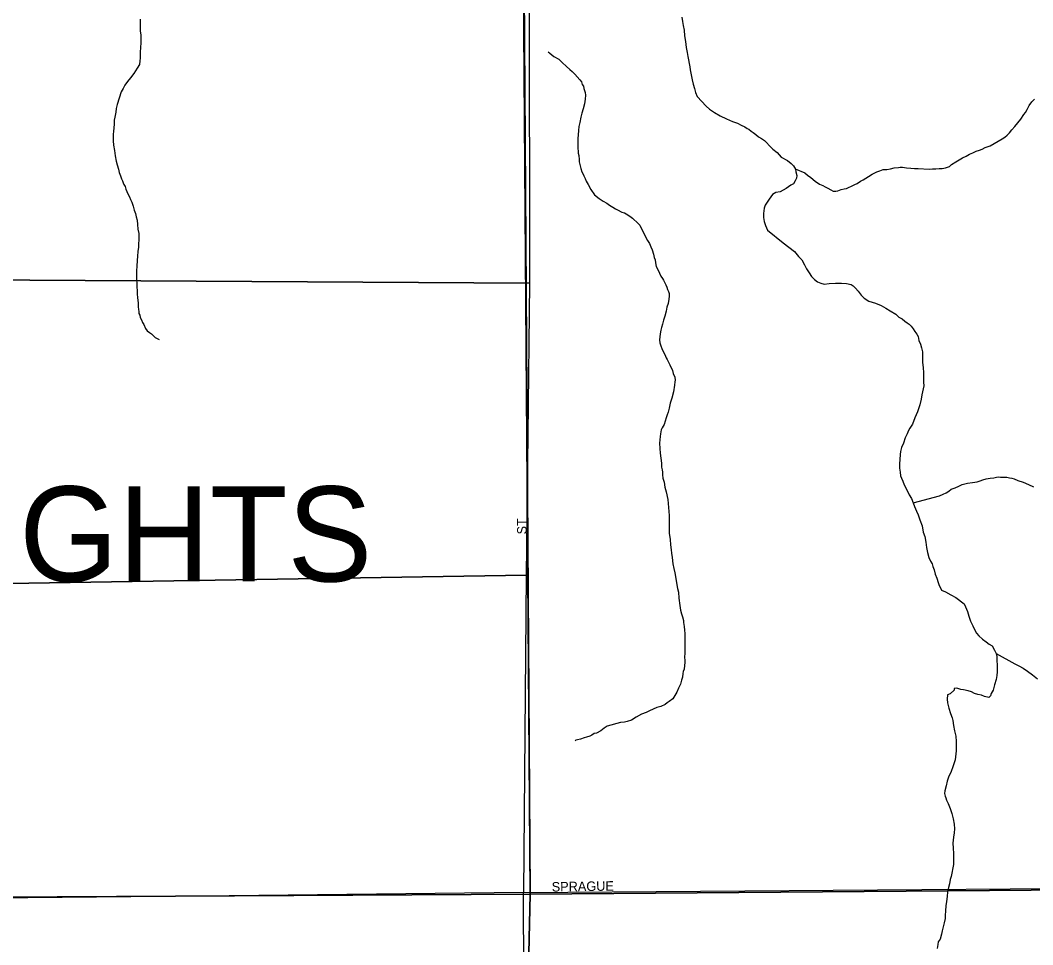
# Model space of a CAD drawing. Extents: x 2010165 to 2382125, y 1060529 to 1407316.
# Drawn here: x 2162213 to 2167540, y 1221171 to 1226033 of the extents above; entities that cross this region are included whole.
import ezdxf

# ---------------------------------------------------------------- set-up
doc = ezdxf.new("R2010")
doc.units = 0
for name, color, linetype in [('GM_X_City_Street', 7, 'Continuous'), ('GM_X_City_Street_Text', 7, 'Continuous'), ('GM_X_Corporation', 7, 'Continuous'), ('GM_X_Corporation_Text', 7, 'Continuous'), ('GM_X_Minor_River', 7, 'Continuous'), ('GM_X_Section', 7, 'Continuous')]:
    doc.layers.add(name, color=color, linetype=linetype)

msp = doc.modelspace()

# ---------------------------------------------------------------- linework, layer by layer
at = {"layer": 'GM_X_City_Street'}
for points in [[(2164863.3, 1225984.1), (2164863.3, 1225984.3), (2164865.3, 1226193.2)], [(2164895.8, 1221436.7), (2164863.3, 1225984.1)], [(2164895.8, 1221436.7), (2167972.5, 1221461.7), (2171855.8, 1221513)], [(2161126.2, 1221415.7), (2164895.8, 1221436.7)], [(2164931.2, 1207965.8), (2164930.1, 1208081.5), (2164898.5, 1211429), (2164897.7, 1211462), (2164844.7, 1216037.6), (2164832.8, 1218637), (2164895.8, 1221436.7)]]:
    msp.add_lwpolyline(points, dxfattribs=at)
at = {"layer": 'GM_X_Corporation'}
for points in [[(2149217.1, 1235433.5), (2156094.2, 1235245.1), (2159318.5, 1235161.2), (2159311.5, 1234511.5), (2159970.3, 1234508.7), (2159969.5, 1235068), (2161895.7, 1235054.5), (2161896.7, 1235110.7), (2162279.3, 1235096.3), (2164882.7, 1235033.3), (2164875.3, 1234098.1), (2164856.6, 1230310.2), (2164860.7, 1229597), (2164861.8, 1228775.5), (2164865.3, 1226193.1), (2164895.8, 1221436.7), (2160539.4, 1221412.4), (2159035.7, 1221398.8), (2155838.4, 1221371.7), (2155059.4, 1221364.3), (2154189.1, 1221338.2), (2153786.8, 1221330), (2153236.4, 1221311.5), (2152701.8, 1221309.3)], [(2167972.5, 1221461.7), (2164895.8, 1221436.7), (2164865.3, 1226193.1), (2164861.8, 1228775.5), (2169472.9, 1228781.9)], [(2164832.8, 1218637), (2164895.8, 1221436.7), (2167972.5, 1221461.7), (2171855.8, 1221513), (2173437.5, 1221527.9), (2173689.6, 1221543), (2173848.3, 1221581.8), (2177029.6, 1221591.6), (2178406.5, 1221597), (2181920.6, 1221614.8), (2182220.8, 1221647.5), (2183139.3, 1221656.4), (2185661.2, 1221692.3), (2186878.7, 1221701), (2186923.4, 1220744.1)], [(2147423.5, 1218928.8), (2147426.3, 1221246.2), (2151804.7, 1221311.6), (2152701.8, 1221309.3), (2153236.4, 1221311.5), (2153786.8, 1221330), (2154189.1, 1221338.2), (2155059.4, 1221364.3), (2155838.4, 1221371.7), (2159035.7, 1221398.8), (2160539.4, 1221412.4), (2164895.8, 1221436.7), (2164832.8, 1218637)]]:
    msp.add_lwpolyline(points, dxfattribs=at)
at = {"layer": 'GM_X_Minor_River'}
for points in [[(2162843.9, 1226038.6), (2162844, 1226026.5), (2162844.2, 1226014.5), (2162844.4, 1225996.4), (2162844.7, 1225976.4), (2162846.9, 1225956.3), (2162847.1, 1225942.3), (2162847.3, 1225926.2), (2162847.5, 1225914.2)], [(2165694.7, 1226049.4), (2165697, 1226027.3), (2165701.3, 1226005.3), (2165705.6, 1225981.3), (2165708, 1225951.2), (2165712.4, 1225921.2), (2165716.9, 1225889.1), (2165721.2, 1225863.1), (2165725.5, 1225843.1), (2165729.7, 1225825.1), (2165732, 1225805), (2165736.2, 1225789), (2165738.4, 1225773), (2165740.7, 1225755), (2165744.9, 1225737), (2165749.1, 1225719), (2165753.4, 1225696.9), (2165759.7, 1225674.9), (2165766, 1225652.9), (2165774.3, 1225633), (2165821.1, 1225581.4), (2165839.3, 1225565.6), (2165865.6, 1225547.8), (2165895.9, 1225530.1), (2165928.1, 1225514.5), (2165960.4, 1225500.8), (2165986.5, 1225491.1), (2166006.7, 1225481.3), (2166024.8, 1225473.5), (2166037, 1225463.6), (2166047, 1225459.8), (2166059.2, 1225449.9), (2166069.3, 1225442), (2166083.5, 1225432.1), (2166097.6, 1225420.2), (2166113.8, 1225410.4), (2166128, 1225400.6), (2166138.1, 1225392.6), (2166156.4, 1225370.8), (2166172.6, 1225354.9), (2166194.9, 1225337.2), (2166217.3, 1225313.4), (2166249.5, 1225295.7), (2166269.8, 1225279.9), (2166282, 1225268)], [(2162847.5, 1225914.2), (2162845.8, 1225890.1), (2162844.1, 1225866), (2162844.4, 1225845.9), (2162844.5, 1225833.9), (2162842.7, 1225819.8), (2162841, 1225799.8), (2162829.2, 1225781.6), (2162811.5, 1225753.2), (2162793.8, 1225730.9), (2162778, 1225710.7), (2162764.2, 1225692.5), (2162754.5, 1225674.3), (2162744.7, 1225656.1), (2162723.5, 1225589.6), (2162717.8, 1225569.5), (2162716, 1225549.4), (2162710.3, 1225523.3), (2162706.6, 1225507.2), (2162706.8, 1225487.1), (2162705.1, 1225467), (2162703.3, 1225448.9), (2162701.5, 1225434.9), (2162701.7, 1225418.8), (2162702, 1225398.8), (2162704.3, 1225376.7), (2162708.6, 1225348.7), (2162713, 1225320.6), (2162717.4, 1225292.6), (2162723.6, 1225272.6), (2162729.9, 1225250.6), (2162734.2, 1225232.6), (2162740.4, 1225214.6), (2162746.6, 1225198.7), (2162750.8, 1225188.7), (2162754.9, 1225178.7), (2162759.1, 1225168.7), (2162765.2, 1225158.8), (2162769.4, 1225144.8), (2162779.7, 1225120.8), (2162787.9, 1225104.9), (2162794.1, 1225090.9), (2162800.3, 1225076.9), (2162806.6, 1225054.9), (2162812.9, 1225034.9), (2162819.1, 1225017), (2162823.4, 1224998.9), (2162827.6, 1224980.9), (2162829.9, 1224958.9), (2162832.2, 1224934.8), (2162836.6, 1224910.8), (2162836.8, 1224894.8), (2162837, 1224876.7), (2162835.2, 1224858.6), (2162835.5, 1224840.6), (2162831.8, 1224816.5), (2162830.1, 1224792.4), (2162828.4, 1224770.3), (2162826.8, 1224740.1), (2162825.1, 1224716.1), (2162825.4, 1224692), (2162825.7, 1224671.9), (2162826, 1224647.8), (2162828.7, 1224593.7), (2162830.9, 1224573.7), (2162833.3, 1224547.6), (2162833.6, 1224525.5), (2162835.8, 1224511.5), (2162837.9, 1224501.5), (2162838, 1224491.5), (2162842.2, 1224481.5), (2162844.3, 1224469.5), (2162850.5, 1224457.5), (2162856.7, 1224443.6), (2162862.8, 1224433.6), (2162873.1, 1224411.7), (2162881.3, 1224399.7), (2162893.4, 1224391.8), (2162903.5, 1224383.9), (2162913.7, 1224374), (2162923.8, 1224364.1), (2162933.9, 1224360.2), (2162944, 1224354.3)], [(2164991.2, 1225867.8), (2165000, 1225860.3), (2165020.2, 1225842.5), (2165046.5, 1225828.7), (2165064.7, 1225810.9), (2165087.1, 1225789.1), (2165105.3, 1225773.3), (2165117.4, 1225763.4), (2165131.7, 1225749.5), (2165158.1, 1225719.8), (2165166.2, 1225709.8), (2165170.4, 1225695.8), (2165176.6, 1225685.9), (2165178.7, 1225673.8), (2165185, 1225653.9), (2165187.2, 1225639.8), (2165185.5, 1225617.8), (2165181.8, 1225593.6), (2165174.1, 1225567.5), (2165168.4, 1225545.3), (2165162.7, 1225523.2), (2165157, 1225495), (2165151.3, 1225474.9), (2165149.6, 1225452.8), (2165147.8, 1225430.7), (2165146.1, 1225410.6), (2165146.3, 1225394.6), (2165146.4, 1225384.5), (2165146.6, 1225372.5), (2165146.8, 1225358.4), (2165149, 1225344.4), (2165149.1, 1225334.4), (2165151.3, 1225322.4), (2165153.6, 1225300.3), (2165153.7, 1225288.3), (2165157.9, 1225274.3), (2165162.2, 1225254.3), (2165168.4, 1225236.3), (2165174.6, 1225224.3), (2165178.7, 1225214.4), (2165184.9, 1225200.4), (2165191.1, 1225186.4), (2165201.3, 1225168.5), (2165215.7, 1225142.6), (2165234.1, 1225114.7), (2165258.4, 1225094.9), (2165280.6, 1225081.2), (2165298.8, 1225071.4), (2165312.9, 1225061.5), (2165331.1, 1225049.7), (2165345.3, 1225041.8), (2165355.4, 1225035.9), (2165377.5, 1225024.2), (2165391.6, 1225020.3), (2165401.7, 1225014.4), (2165419.9, 1225002.6), (2165434.1, 1224992.8), (2165464.5, 1224965.1), (2165472.6, 1224955.1), (2165480.8, 1224939.2), (2165491.1, 1224921.2), (2165501.4, 1224897.3), (2165513.7, 1224875.4), (2165523.9, 1224859.4), (2165530.2, 1224841.4), (2165538.4, 1224825.5), (2165544.7, 1224803.5), (2165549, 1224785.5), (2165553.1, 1224773.5), (2165555.3, 1224757.5), (2165559.6, 1224737.5), (2165567.8, 1224721.5), (2165576.1, 1224703.6), (2165584.3, 1224687.6), (2165592.5, 1224675.7), (2165596.6, 1224665.7), (2165604.8, 1224651.7), (2165608.9, 1224641.8), (2165615.1, 1224629.8), (2165619.3, 1224617.8), (2165623.4, 1224605.8), (2165627.6, 1224595.8), (2165627.8, 1224581.8), (2165626, 1224565.7), (2165622.2, 1224543.6), (2165614.5, 1224523.4), (2165610.8, 1224503.3), (2165605.1, 1224477.2), (2165597.4, 1224455), (2165591.6, 1224434.9), (2165587.8, 1224416.8), (2165584, 1224402.7), (2165580.2, 1224384.6), (2165578.5, 1224368.5), (2165576.7, 1224352.4), (2165578.9, 1224336.4), (2165583.1, 1224320.4)], [(2166290.8, 1225252.6), (2166340.5, 1225230.6), (2166354.7, 1225218.7), (2166372.9, 1225206.9), (2166395.2, 1225187.1), (2166417.5, 1225171.3), (2166435.6, 1225163.5), (2166447.7, 1225157.7), (2166461.8, 1225149.8), (2166477.9, 1225142), (2166490.1, 1225134.1), (2166504.1, 1225134.3), (2166514.1, 1225136.4), (2166532, 1225142.6), (2166548, 1225146.8), (2166560, 1225149), (2166570, 1225153.1), (2166585.9, 1225161.3), (2166603.8, 1225169.6), (2166615.8, 1225173.8), (2166633.6, 1225186), (2166647.6, 1225194.2), (2166661.5, 1225202.4), (2166675.4, 1225210.6), (2166695.3, 1225222.9), (2166719.2, 1225235.2), (2166735.1, 1225241.4), (2166753.1, 1225247.7), (2166773.1, 1225247.9), (2166791.1, 1225252.2), (2166811, 1225256.4), (2166833, 1225258.7), (2166843, 1225260.8), (2166855.1, 1225261), (2166875.1, 1225257.2), (2166899.2, 1225255.5), (2166917.3, 1225253.7), (2166937.3, 1225253.9), (2166995.4, 1225250.6), (2167013.5, 1225250.9), (2167029.5, 1225251.1), (2167047.5, 1225253.3), (2167063.5, 1225253.5), (2167081.5, 1225257.7), (2167101.4, 1225264), (2167113.3, 1225274.2), (2167135.2, 1225288.5), (2167153.1, 1225298.7), (2167171, 1225309), (2167188.9, 1225319.2), (2167206.8, 1225329.5), (2167224.7, 1225335.7), (2167242.7, 1225344), (2167260.6, 1225350.2), (2167274.6, 1225354.4), (2167290.5, 1225364.6), (2167316.4, 1225373), (2167336.3, 1225385.2), (2167358.2, 1225397.5), (2167380, 1225409.8), (2167394, 1225418), (2167405.9, 1225428.2), (2167417.7, 1225440.4), (2167429.5, 1225456.6), (2167445.3, 1225474.8), (2167461.1, 1225493.1), (2167476.9, 1225513.4), (2167492.6, 1225537.6), (2167502.5, 1225547.8), (2167510.3, 1225563.9), (2167522, 1225584.1), (2167535.8, 1225604.4), (2167549.6, 1225618.6)], [(2166282, 1225268), (2166292.2, 1225250.1), (2166294.4, 1225236.1), (2166298.7, 1225216), (2166296.8, 1225202), (2166291, 1225187.8), (2166281.2, 1225173.7), (2166267.3, 1225165.5), (2166243.4, 1225149.1), (2166211.6, 1225130.7), (2166187.6, 1225126.4), (2166171.7, 1225116.2), (2166154, 1225091.9), (2166142.2, 1225075.7), (2166132.4, 1225061.5), (2166126.6, 1225045.4), (2166122.9, 1225017.2), (2166123.2, 1224995.2), (2166127.5, 1224975.2), (2166133.8, 1224953.2), (2166144.1, 1224929.2), (2166227.2, 1224862), (2166257.5, 1224840.3), (2166285.8, 1224816.6), (2166308.2, 1224790.8), (2166324.5, 1224772.9), (2166338.8, 1224747), (2166349.2, 1224725.1), (2166363.4, 1224705.2), (2166375.7, 1224685.2), (2166392, 1224669.4), (2166408.1, 1224657.6), (2166424.3, 1224649.7), (2166442.4, 1224645.9), (2166468.4, 1224648.3), (2166502.4, 1224650.7), (2166534.4, 1224651.1), (2166560.5, 1224649.4), (2166584.6, 1224643.7), (2166594.7, 1224635.8), (2166606.9, 1224623.9), (2166621.2, 1224608), (2166637.4, 1224588.1), (2166653.7, 1224572.3), (2166677.9, 1224556.5), (2166712.1, 1224544.9), (2166742.4, 1224533.2), (2166766.6, 1224519.5), (2166790.8, 1224505.7), (2166819.1, 1224488), (2166835.3, 1224472.2), (2166853.5, 1224462.4), (2166867.6, 1224450.5), (2166879.8, 1224442.6), (2166889.9, 1224434.7), (2166900, 1224424.8), (2166910.2, 1224410.9), (2166920.4, 1224397), (2166930.6, 1224383), (2166936.8, 1224369.1), (2166941.1, 1224349.1), (2166949.4, 1224329.1), (2166955.6, 1224311.1), (2166959.9, 1224289.1), (2166960.3, 1224263), (2166960.6, 1224232.9), (2166963, 1224206.9), (2166965.4, 1224178.8), (2166965.7, 1224154.7), (2166966, 1224130.6), (2166966.2, 1224110.6), (2166956.9, 1224062.3), (2166953.1, 1224040.2), (2166945.5, 1224010), (2166934, 1223973.8), (2166920.4, 1223941.5), (2166906.8, 1223909.2), (2166893, 1223887), (2166887.2, 1223874.9), (2166879.4, 1223858.7), (2166869.7, 1223836.5), (2166860, 1223808.3), (2166850.3, 1223786.1), (2166844.5, 1223766), (2166842.7, 1223749.9), (2166841.1, 1223723.8), (2166839.4, 1223699.7), (2166839.7, 1223677.6), (2166842, 1223655.6), (2166844.2, 1223637.6), (2166850.4, 1223625.6), (2166856.6, 1223609.6), (2166862.9, 1223589.6), (2166879.3, 1223559.8), (2166889.6, 1223537.8), (2166901.9, 1223517.9), (2166910.2, 1223495.9), (2166918.4, 1223476), (2166928.8, 1223452), (2166937, 1223432), (2166945.4, 1223406.1)], [(2165583.1, 1224320.4), (2165589.3, 1224306.4), (2165595.5, 1224290.5), (2165603.7, 1224274.5), (2165611.9, 1224258.6), (2165616.1, 1224248.6), (2165624.3, 1224234.6), (2165630.5, 1224220.7), (2165644.9, 1224190.7), (2165649.1, 1224174.7), (2165657.4, 1224156.8), (2165659.6, 1224140.8), (2165657.7, 1224130.7), (2165655.9, 1224114.6), (2165650.4, 1224078.4), (2165640.8, 1224046.2), (2165633.1, 1224020.1), (2165627.4, 1223993.9), (2165621.7, 1223971.8), (2165615.9, 1223957.6), (2165612.1, 1223941.5), (2165606.3, 1223925.4), (2165600.5, 1223907.3), (2165590.7, 1223889.1), (2165584.8, 1223879), (2165581.1, 1223858.9), (2165579.3, 1223844.8), (2165577.5, 1223826.7), (2165575.7, 1223808.7), (2165578.1, 1223780.6), (2165580.4, 1223756.6), (2165582.8, 1223730.5), (2165587.1, 1223704.5), (2165587.4, 1223682.4), (2165589.6, 1223668.4), (2165591.8, 1223656.4), (2165591.9, 1223642.3), (2165594.2, 1223624.3), (2165600.5, 1223604.3), (2165604.8, 1223578.3), (2165611.2, 1223552.3), (2165619.7, 1223512.2), (2165624.2, 1223470.2), (2165626.8, 1223428.1), (2165627.2, 1223395.9), (2165627.6, 1223367.9), (2165628, 1223335.8), (2165632.5, 1223301.7), (2165634.8, 1223273.7), (2165637.2, 1223247.6), (2165639.4, 1223229.6), (2165643.7, 1223207.6), (2165646.1, 1223173.5), (2165652.5, 1223149.5), (2165656.8, 1223127.4), (2165671.9, 1223045.4), (2165676.1, 1223025.3), (2165678.6, 1222993.3), (2165683.1, 1222955.2), (2165687.4, 1222931.2), (2165691.7, 1222911.2), (2165697.9, 1222895.2), (2165702.1, 1222877.2), (2165702.3, 1222865.2), (2165706.5, 1222845.1), (2165708.8, 1222825.1), (2165709, 1222807.1), (2165709.4, 1222781), (2165709.6, 1222766.9), (2165709.8, 1222748.9), (2165710.1, 1222728.8), (2165710.4, 1222702.7), (2165708.6, 1222684.6), (2165708.9, 1222664.6), (2165709, 1222654.6), (2165707.2, 1222640.5), (2165705.5, 1222620.4), (2165701.6, 1222608.3), (2165699.7, 1222598.3), (2165698, 1222578.2), (2165692.2, 1222562.1), (2165686.5, 1222541.9), (2165676.7, 1222519.7), (2165667, 1222499.5), (2165647.4, 1222465.2), (2165627.5, 1222450.9), (2165617.6, 1222442.8), (2165605.7, 1222434.6), (2165583.8, 1222424.3), (2165561.9, 1222418), (2165543.9, 1222409.8), (2165524, 1222401.5), (2165506.1, 1222393.2), (2165482.2, 1222382.9), (2165454.3, 1222368.5), (2165428.5, 1222352.2), (2165406.5, 1222345.9), (2165392.6, 1222341.7), (2165370.6, 1222339.4), (2165300.7, 1222320.5), (2165284.8, 1222310.3)], [(2166910.4, 1223495.3), (2167049.9, 1223531.8), (2167067.9, 1223540), (2167083.8, 1223548.2), (2167097.7, 1223556.4), (2167111.6, 1223566.6), (2167131.5, 1223574.9), (2167151.5, 1223583.1), (2167169.4, 1223591.4), (2167197.3, 1223597.8), (2167223.3, 1223602.1), (2167247.3, 1223606.4), (2167263.3, 1223610.6), (2167277.2, 1223616.8), (2167295.2, 1223621), (2167315.2, 1223625.3), (2167335.2, 1223627.5), (2167349.2, 1223629.7), (2167359.2, 1223631.8), (2167371.2, 1223630), (2167385.2, 1223630.1), (2167403.3, 1223630.4), (2167417.4, 1223626.5), (2167429.4, 1223624.7), (2167441.5, 1223620.8), (2167461.6, 1223613), (2167489.8, 1223603.3), (2167518, 1223591.6), (2167544.2, 1223579.9)], [(2166945.4, 1223406.1), (2166957.8, 1223374.1), (2166964.3, 1223340.1), (2166972.6, 1223318.1), (2166977, 1223288.1), (2166981.4, 1223260), (2166985.7, 1223234), (2166994.1, 1223208), (2167002.3, 1223188.1), (2167010.5, 1223174.1), (2167014.7, 1223160.1), (2167021, 1223142.1), (2167027.3, 1223120.1), (2167035.6, 1223098.2), (2167041.9, 1223076.2), (2167048.1, 1223060.2), (2167054.3, 1223048.2), (2167060.4, 1223036.3), (2167080.6, 1223026.5), (2167108.8, 1223010.8), (2167135.1, 1222997.1), (2167179.6, 1222963.5), (2167185.8, 1222947.5), (2167196.1, 1222923.6), (2167204.5, 1222899.6), (2167212.8, 1222873.6), (2167225.2, 1222847.7), (2167233.4, 1222829.7), (2167243.7, 1222809.8), (2167255.9, 1222795.9), (2167276.2, 1222778.1), (2167294.4, 1222764.2), (2167310.6, 1222752.4), (2167326.7, 1222742.6), (2167339, 1222720.6), (2167347.3, 1222702.7), (2167351.5, 1222686.7), (2167351.8, 1222664.6), (2167352.1, 1222642.6), (2167352.3, 1222626.5), (2167352.5, 1222606.4), (2167350.8, 1222586.4), (2167347.1, 1222566.2), (2167339.4, 1222538.1), (2167331.8, 1222509.9), (2167322, 1222491.7), (2167318.1, 1222479.6), (2167308.2, 1222471.5), (2167286.1, 1222477.2), (2167270, 1222483), (2167251.9, 1222486.8), (2167233.8, 1222492.6), (2167217.7, 1222500.5), (2167199.6, 1222506.3), (2167175.5, 1222512), (2167161.4, 1222513.8), (2167141.3, 1222519.6), (2167127.3, 1222519.4), (2167127.4, 1222509.4), (2167105.6, 1222491.1), (2167091.7, 1222484.9), (2167090, 1222462.8), (2167092.2, 1222442.7), (2167098.6, 1222414.7), (2167107, 1222386.7), (2167115.3, 1222364.8), (2167119.5, 1222350.8), (2167123.8, 1222324.8), (2167128.2, 1222296.7), (2167134.6, 1222268.7), (2167136.9, 1222240.6), (2167137.3, 1222214.6), (2167137.6, 1222190.5), (2167135.8, 1222174.4), (2167132.2, 1222144.3), (2167120.6, 1222112), (2167109, 1222077.8), (2167099.3, 1222057.6), (2167089.6, 1222031.4), (2167083.9, 1222007.2), (2167078.2, 1221981.1), (2167076.4, 1221967), (2167078.6, 1221953), (2167082.7, 1221943), (2167086.9, 1221931), (2167095.1, 1221913.1), (2167105.5, 1221887.1), (2167113.8, 1221861.1), (2167122.2, 1221833.1), (2167126.6, 1221805.1), (2167128.9, 1221781.1), (2167127.2, 1221759), (2167123.5, 1221736.8), (2167119.9, 1221704.7), (2167122.2, 1221678.6), (2167122.6, 1221650.6), (2167122.9, 1221628.5), (2167123.1, 1221610.4), (2167123.4, 1221592.4), (2167110.2, 1221530), (2167106.4, 1221513.9)], [(2167347.3, 1222702.7), (2167446.2, 1222647.7), (2167466.3, 1222637.9), (2167490.5, 1222626.2), (2167512.8, 1222610.4), (2167539.1, 1222590.7), (2167565.4, 1222568.9)], [(2165284.8, 1222310.3), (2165266.9, 1222296), (2165245.1, 1222283.7), (2165233.1, 1222281.6), (2165221.1, 1222273.4), (2165209.2, 1222267.2), (2165193.2, 1222263), (2165179.3, 1222258.8), (2165161.3, 1222252.6), (2165145.3, 1222248.4), (2165135.4, 1222246.2), (2165133.4, 1222244.2), (2165135.4, 1222246.2)], [(2167106.4, 1221513.9), (2167102.6, 1221491.8), (2167096.9, 1221471.7), (2167091.2, 1221449.5), (2167089.5, 1221425.4), (2167085.8, 1221399.3), (2167082.1, 1221375.2), (2167080.5, 1221349.1), (2167078.8, 1221325), (2167079, 1221308.9), (2167073.3, 1221286.8), (2167067.6, 1221258.6), (2167063.8, 1221244.5), (2167060, 1221226.4), (2167052.3, 1221200.2), (2167042.5, 1221186.1), (2167040.7, 1221172), (2167037, 1221151.9)]]:
    msp.add_lwpolyline(points, dxfattribs=at)
at = {"layer": 'GM_X_Section'}
for points in [[(2164892.6, 1229601.3), (2164886.4, 1228716.3), (2164890.7, 1226190.3), (2164893.3, 1224650.6), (2161969.6, 1224667.8), (2159940.1, 1224679.7), (2160937.9, 1225778.1), (2161517.6, 1226416), (2161645.8, 1226288.2), (2162145.6, 1226879.2), (2162446.4, 1227234.8), (2162917.8, 1227792.4), (2164163.6, 1229262.5), (2164602, 1229623.7)], [(2164893.3, 1224650.6), (2164884.5, 1223854.5), (2164874.5, 1223114.9), (2161929.3, 1223066.9), (2161969.6, 1224667.8)], [(2164874.5, 1223114.9), (2164860.8, 1221446.2), (2163158.3, 1221426.6), (2161887.8, 1221413.5), (2161929.3, 1223066.9)], [(2168586.2, 1221473.3), (2170463.9, 1221481), (2170517.3, 1216673.9), (2164881.3, 1216727.8), (2164874, 1218333.8), (2164860.8, 1221446.2)]]:
    msp.add_lwpolyline(points, close=True, dxfattribs=at)

# ---------------------------------------------------------------- texts
at = {"layer": 'GM_X_City_Street_Text'}
for s, rotation, p in [('ST', 90, (2164877.3, 1223328.8)), ('SPRAGUE', 0.9089, (2165009.7, 1221450.6))]:
    msp.add_text(s, height=50, rotation=rotation, dxfattribs=at).set_placement(p)
at = {"layer": 'GM_X_Corporation_Text'}
msp.add_text('MIDDLEBURG HEIGHTS', height=500, rotation=0, dxfattribs=at).set_placement((2156449.7, 1223081.6))

doc.saveas('drawing.dxf')
